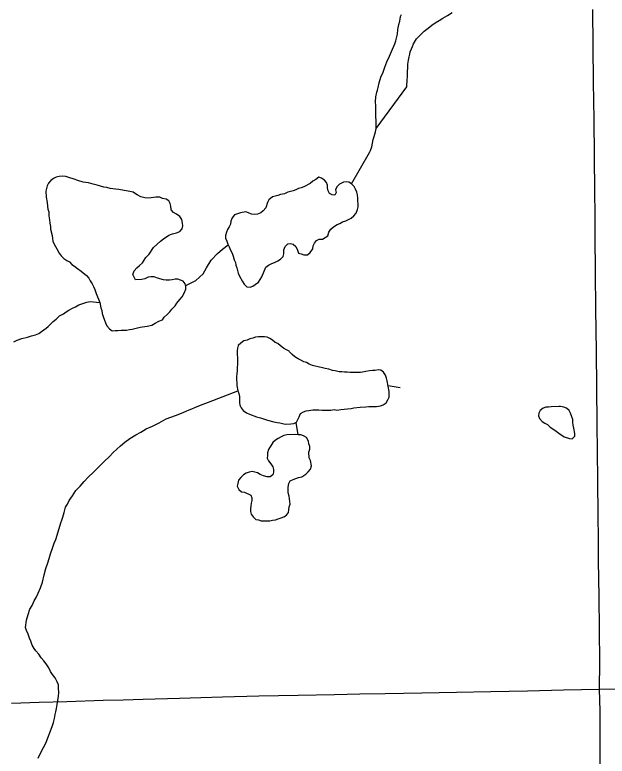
# Model space of a CAD drawing. Extents: x 103424 to 286016, y 38711 to 110967.
# Drawn here: x 139139 to 141824, y 63924 to 67287 of the extents above; entities that cross this region are included whole.
import ezdxf

# ---------------------------------------------------------------- set-up
doc = ezdxf.new("R2010")
doc.units = 0
for name, color, linetype in [('GM_X_County_Road', 7, 'Continuous'), ('GM_X_Minor_Lake', 7, 'Continuous'), ('GM_X_Minor_River', 7, 'Continuous'), ('GM_X_Township_Road', 7, 'Continuous')]:
    doc.layers.add(name, color=color, linetype=linetype)

msp = doc.modelspace()

# ---------------------------------------------------------------- linework, layer by layer
at = {"layer": 'GM_X_County_Road'}
for points in [[(141789.1, 64227.5), (141789.8, 64349.8), (141788.3, 64498.1), (141786.8, 64646.4), (141785.1, 64811.5), (141784.1, 64912.2), (141783, 65013), (141781.1, 65178), (141779.7, 65304.9), (141778.2, 65431.7), (141776.6, 65596.8), (141774.9, 65761.8), (141773.9, 65857), (141773, 65952.2), (141771.3, 66117.2), (141769.7, 66282.3), (141768.7, 66382.1), (141767.7, 66481.8), (141765.9, 66646.9), (141764.1, 66812), (141763.2, 66896.6), (141762.3, 66981.3), (141760.6, 67146.3), (141759, 67311.4)], [(141792.3, 63882.6), (141791.9, 63987), (141791.4, 64128.4), (141789.1, 64227.5)]]:
    msp.add_lwpolyline(points, dxfattribs=at)
at = {"layer": 'GM_X_Minor_Lake'}
for points in [[(139675.3, 66482.8), (139653.1, 66486.2), (139634.9, 66490), (139610.7, 66493.7), (139594.5, 66495.5), (139570.3, 66499.2), (139556.1, 66503.1), (139542, 66504.9), (139511.6, 66514.6), (139493.4, 66518.4), (139473.2, 66524.2), (139449, 66527.9), (139424.7, 66535.7), (139408.5, 66541.5), (139384.2, 66549.2), (139370, 66553.1), (139355.9, 66554.9), (139339.8, 66552.7), (139325.7, 66550.5), (139313.7, 66544.3), (139301.7, 66536), (139291.7, 66523.8), (139285.8, 66511.6), (139282, 66499.5), (139280.1, 66487.3), (139280.4, 66459.1), (139284.8, 66435), (139287, 66418.8), (139289.2, 66404.8), (139293.3, 66392.7), (139293.6, 66374.6), (139295.8, 66356.4), (139298, 66342.3), (139300.2, 66326.2), (139300.4, 66314.1), (139308.8, 66286), (139308.9, 66271.9), (139311.1, 66259.8), (139317.3, 66245.8), (139329.7, 66225.8), (139340, 66205.7), (139348.2, 66193.7), (139360.5, 66181.8), (139374.7, 66171.9), (139386.9, 66166), (139397.1, 66154), (139409.3, 66146.1), (139423.5, 66136.2)], [(140541.8, 66536.3), (140529.5, 66546.2), (140517.3, 66550.1), (140503.3, 66539.8), (140489.3, 66531.6), (140477.4, 66521.3), (140449.3, 66506.8), (140437.3, 66502.6), (140425.2, 66498.5), (140413.2, 66492.2), (140401.1, 66488), (140389.1, 66485.9), (140377, 66481.7), (140361, 66475.4), (140342.9, 66471.1), (140330.8, 66466.9), (140318.8, 66464.8), (140306.7, 66460.6), (140290.7, 66448.3), (140284.8, 66436.1), (140277.1, 66411.8), (140265.1, 66397.5), (140253.2, 66389.3), (140239.1, 66383), (140225, 66380.8), (140210.9, 66382.7), (140198.7, 66388.5), (140186.6, 66392.4), (140162.4, 66388.1), (140134.3, 66379.6), (140124.4, 66365.4), (140118.5, 66351.2)], [(140424.8, 66206), (140436.9, 66202.1), (140449.1, 66198.2), (140465.2, 66198.4), (140477.2, 66208.7), (140489, 66225), (140490.9, 66239.1), (140496.8, 66251.3), (140506.7, 66263.5), (140518.8, 66269.7), (140532.9, 66269.9), (140544.9, 66276.1), (140556.9, 66284.4), (140562.7, 66300.6), (140570.6, 66314.8), (140582.6, 66325), (140600.6, 66335.4), (140612.7, 66339.6), (140624.7, 66347.8), (140638.7, 66352), (140662.8, 66364.4), (140674.7, 66374.7), (140686.7, 66386.9), (140692.5, 66403.2), (140694.4, 66415.3), (140693.9, 66455.6), (140691.7, 66469.7), (140689.6, 66481.8), (140683.3, 66495.8), (140677.1, 66507.8), (140664.9, 66519.8), (140652.7, 66527.7), (140640.6, 66529.5), (140628.5, 66527.4), (140610.5, 66519.1), (140598.5, 66506.8), (140592.6, 66492.6), (140594.8, 66480.5), (140588.9, 66468.3), (140576.8, 66470.2), (140564.6, 66476.1), (140558.4, 66488.1), (140556.2, 66502.2), (140556.1, 66514.3), (140551.9, 66526.3), (140541.8, 66536.3)], [(139580.2, 65853.9), (139594.3, 65854.1), (139606.4, 65854.2), (139620.5, 65856.4), (139644.7, 65856.7), (139658.8, 65858.9), (139670.9, 65861.1), (139707, 65869.7), (139739.2, 65874.1), (139759.4, 65878.4), (139775.4, 65888.7), (139791.4, 65897), (139807.5, 65903.3), (139815.4, 65915.5), (139829.3, 65927.8), (139841.3, 65940), (139851.2, 65952.3), (139865.1, 65966.6), (139873.1, 65978.8), (139887, 65995.1), (139896.9, 66007.3), (139906.8, 66023.6), (139914.6, 66041.9), (139914.5, 66054), (139910.3, 66066), (139902.1, 66078), (139889.9, 66083.9), (139877.8, 66087.8), (139865.7, 66087.6), (139851.6, 66085.4), (139839.5, 66083.2), (139825.4, 66083), (139813.3, 66084.9), (139785, 66092.6), (139770.8, 66098.5), (139754.7, 66098.3), (139742.6, 66096.1), (139728.5, 66089.8), (139714.5, 66085.6), (139686.3, 66085.2), (139673.9, 66109.3), (139679.7, 66125.5), (139691.6, 66139.8), (139703.6, 66150), (139717.6, 66162.3), (139733.4, 66186.7), (139747.3, 66201), (139767.1, 66231.5), (139799.1, 66260.2), (139813, 66270.5), (139837, 66286.9), (139853.1, 66293.2), (139871.2, 66297.5), (139887.2, 66303.7), (139897.2, 66316), (139901, 66330.1), (139898.9, 66342.2), (139896.6, 66358.3), (139886.4, 66372.3), (139872.2, 66382.2), (139858, 66390.1), (139847.7, 66402.1), (139845.5, 66418.2), (139843.3, 66430.2), (139837.1, 66442.3), (139825, 66450.2), (139808.8, 66454), (139796.6, 66459.9), (139778.5, 66459.6), (139756.3, 66457.3), (139742.2, 66455.1), (139728.1, 66457), (139709.9, 66460.8), (139693.6, 66470.6), (139681.5, 66478.5), (139675.3, 66482.8)], [(140118.5, 66351.2), (140116.7, 66337), (140110.8, 66324.9), (140102.9, 66312.6), (140099, 66300.5), (140093.1, 66286.3), (140093.3, 66274.2), (140099.5, 66260.2), (140103.7, 66246.1), (140109.9, 66234.1), (140116.1, 66220), (140124.3, 66206), (140128.5, 66192), (140132.8, 66175.9), (140139, 66163.8), (140141.1, 66151.8), (140145.3, 66139.7), (140147.5, 66127.6), (140151.7, 66115.6), (140157.9, 66101.6), (140170.3, 66077.5), (140178.5, 66065.5), (140190.7, 66053.6), (140204.9, 66051.8), (140216.9, 66055.9), (140228.9, 66064.2), (140242.9, 66074.4), (140258.7, 66098.9), (140276.3, 66141.5), (140288.3, 66151.7), (140300.3, 66157.9), (140318.4, 66164.2), (140330.4, 66170.4), (140342.4, 66178.6), (140354.4, 66190.9), (140358.3, 66203.1), (140358, 66221.2), (140363.9, 66235.4), (140375.9, 66247.7), (140387.9, 66249.9), (140400.1, 66246), (140412.3, 66236.1), (140420.6, 66220), (140424.8, 66206)], [(139423.5, 66136.2), (139439.8, 66124.3), (139464.2, 66104.5), (139474.5, 66092.5), (139480.7, 66080.5), (139488.9, 66066.5), (139495.1, 66054.5), (139501.3, 66040.4), (139507.6, 66022.4), (139513.8, 66008.3), (139518, 65996.3), (139524.2, 65982.2), (139528.5, 65958.1), (139532.7, 65946), (139534.9, 65932), (139539.1, 65917.9), (139545.3, 65901.8), (139549.5, 65889.8), (139555.8, 65875.7), (139568, 65861.8), (139580.2, 65853.9)], [(140270.1, 65826.7), (140256, 65826.5), (140243.9, 65826.3), (140229.8, 65824.1), (140217.8, 65819.9), (140203.7, 65817.8), (140191.7, 65811.5), (140177.6, 65807.3), (140163.6, 65797), (140151.6, 65786.8), (140147.8, 65774.6), (140145.9, 65762.5), (140146.1, 65746.4), (140148.3, 65730.3), (140148.6, 65704.1), (140146.8, 65685.9), (140147, 65671.8), (140145.2, 65657.6), (140143.3, 65645.5), (140143.5, 65631.4), (140145.6, 65619.3), (140145.8, 65605.2), (140150.1, 65581), (140154.3, 65569), (140156.5, 65554.9), (140156.8, 65528.7), (140159, 65516.6), (140165.2, 65504.6), (140173.4, 65492.6), (140189.7, 65480.7), (140201.8, 65474.8), (140234.2, 65463.1), (140252.4, 65459.3), (140284.8, 65447.7), (140313.2, 65440), (140327.3, 65438.1), (140339.4, 65436.3), (140351.6, 65432.4), (140363.7, 65430.5), (140389.9, 65430.9), (140404, 65433.1), (140416, 65439.3), (140427.8, 65463.7), (140433.7, 65477.9), (140447.7, 65486.1), (140459.7, 65490.3), (140471.8, 65492.5), (140489.9, 65494.7), (140516.1, 65495.1), (140532.3, 65493.3), (140570.6, 65493.8), (140586.7, 65496), (140598.8, 65494.2), (140616.9, 65496.4), (140631, 65498.6), (140647.1, 65498.8), (140663.2, 65501.1), (140675.3, 65503.3), (140703.5, 65507.7), (140729.7, 65508)], [(140382.4, 65760.4), (140369.6, 65767.5), (140357.4, 65775.4), (140343.2, 65785.3), (140331, 65795.2), (140318.8, 65801.1), (140306.6, 65811), (140294.4, 65818.9), (140282.2, 65824.8), (140270.1, 65826.7)], [(140729.7, 65508), (140743.8, 65510.2), (140778.1, 65510.7), (140796.2, 65512.9), (140808.2, 65517.1), (140822.2, 65527.4), (140830.1, 65539.6), (140836, 65551.8), (140835.7, 65578), (140827, 65626.3), (140822.9, 65638.3), (140818.7, 65652.4), (140810.4, 65666.4), (140798.2, 65674.3), (140786.1, 65676.2), (140772, 65674), (140759.9, 65673.8), (140745.9, 65671.6), (140729.7, 65669.4), (140705.6, 65665), (140659.2, 65664.4), (140645.1, 65666.2), (140633, 65666.1), (140620.9, 65667.9), (140608.8, 65667.8), (140590.6, 65671.6), (140578.5, 65673.4), (140562.3, 65679.3), (140546.1, 65683.1), (140534, 65684.9), (140513.7, 65690.7), (140499.6, 65692.6), (140487.4, 65696.4), (140473.3, 65702.3), (140461.1, 65710.2), (140449, 65712.1), (140434.7, 65719.9), (140422.6, 65725.8), (140408.3, 65735.7), (140396.1, 65745.7), (140383.9, 65757.6), (140382.4, 65760.4)], [(141604.6, 65509.5), (141570.5, 65509), (141558.4, 65506.9), (141546.3, 65506.7), (141534.3, 65502.5), (141520.3, 65492.2), (141514.4, 65480.1), (141512.5, 65467.9), (141516.7, 65455.9), (141529, 65441.9), (141541.2, 65434), (141553.3, 65428.1), (141565.6, 65416.2), (141577.8, 65408.3), (141592, 65398.4), (141604.2, 65388.5), (141628.6, 65372.6), (141652.9, 65364.9), (141665, 65363)], [(141665, 65363), (141677, 65375.3), (141676.8, 65387.4), (141672.5, 65411.5), (141670.3, 65425.6), (141668.1, 65437.7), (141668, 65451.8), (141663.8, 65463.9), (141657.5, 65479.9), (141651.3, 65492), (141639.1, 65501.9), (141627, 65507.8), (141612.8, 65509.6), (141604.6, 65509.5)], [(140387, 65172.7), (140401, 65178.9), (140413.1, 65183.1), (140425.1, 65187.3), (140439.2, 65191.5), (140457.2, 65203.8), (140469.2, 65214.1), (140479.1, 65226.3), (140483, 65240.5), (140478.6, 65264.6), (140472.4, 65276.7), (140472.1, 65302.9), (140476, 65317), (140475.8, 65329.2), (140471.6, 65341.2), (140469.5, 65353.3), (140461.2, 65369.3), (140447, 65377.2), (140434.9, 65381.1), (140422.8, 65380.9), (140410.6, 65382.8), (140372.3, 65382.3), (140358.3, 65378), (140346.3, 65371.8), (140332.2, 65365.6), (140320.2, 65357.4), (140308.2, 65347.1), (140288.5, 65314.5)], [(140288.5, 65314.5), (140284.6, 65300.4), (140284.8, 65288.3), (140282.9, 65276.2), (140289.1, 65264.2), (140299.4, 65250.2), (140307.6, 65236.1), (140311.8, 65224.1), (140311.9, 65212), (140308, 65199.9), (140296, 65191.6), (140281.9, 65191.4), (140265.7, 65195.3), (140251.6, 65201.1), (140239.4, 65209), (140227.2, 65212.9), (140215.1, 65214.8), (140201, 65212.6), (140187, 65208.3), (140175, 65200.1), (140163, 65187.8), (140153.1, 65175.6), (140149.2, 65161.4), (140147.3, 65149.3), (140153.6, 65133.3), (140165.8, 65123.3), (140180, 65121.5), (140208.3, 65107.8), (140212.5, 65095.7), (140212.7, 65083.6), (140210.8, 65071.5), (140208.9, 65059.4), (140207.1, 65045.2), (140207.3, 65033.1), (140209.4, 65021), (140219.6, 65009.1), (140231.9, 64997.1), (140244, 64995.3), (140256.1, 64991.4), (140294.5, 64991.9), (140306.5, 64994.1), (140320.6, 64996.3), (140332.6, 65000.5), (140346.7, 65004.7), (140358.8, 65008.9), (140370.8, 65017.1), (140378.7, 65029.3), (140380.5, 65041.4), (140382.4, 65055.6), (140386.3, 65067.8), (140386.1, 65079.8), (140381.8, 65104), (140377.6, 65118.1), (140377.3, 65144.3), (140381.1, 65160.5), (140387, 65172.7)]]:
    msp.add_lwpolyline(points, dxfattribs=at)
at = {"layer": 'GM_X_Minor_River'}
for p, q in [((140830.8, 65605.2), (140885.3, 65596.4)), ((140411.9, 65437.2), (140421.6, 65381.1))]:
    msp.add_line(p, q, dxfattribs=at)
for points in [[(140776.8, 66771.6), (140916.3, 66960.4), (140916, 66972.5), (140917.9, 66982.7), (140917.6, 66992.7), (140919.4, 67004.9), (140919.1, 67019), (140918.8, 67031.1), (140920.6, 67045.3), (140920.2, 67063.5), (140923.8, 67081.7), (140925.5, 67095.9), (140929.3, 67108.1), (140931.1, 67118.2), (140936.9, 67132.5), (140940.7, 67142.7), (140946.5, 67154.9), (140960.2, 67177.4), (140978, 67196), (140993.8, 67212.5), (141011.7, 67227), (141029.6, 67239.5), (141043.5, 67249.9), (141061.5, 67260.4), (141079.5, 67270.9), (141099.4, 67283.4), (141121.3, 67298)], [(140664.9, 66519.8), (140746.8, 66661.9), (140750.7, 66672.1), (140756.4, 66688.4), (140760.1, 66704.6), (140763.8, 66720.9), (140767.5, 66735.1), (140771.3, 66745.3), (140773.1, 66755.4), (140776.8, 66771.6), (140776.4, 66789.8), (140776.1, 66805.9), (140775.7, 66826.1), (140775.2, 66846.3), (140774.6, 66874.6), (140774.2, 66892.7), (140775.8, 66915), (140779.4, 66935.2), (140783.2, 66945.4), (140785, 66957.6), (140790.6, 66977.9), (140798.1, 67004.3), (140807.8, 67026.7), (140815.4, 67049.1), (140825, 67073.5), (140836.5, 67100), (140846.2, 67120.4), (140861.6, 67155.1), (140865.4, 67169.3), (140869.1, 67181.5), (140872.8, 67199.7), (140874.4, 67220), (140880, 67242.3), (140883.7, 67258.5), (140887.3, 67278.8), (140891.1, 67289)], [(139912.7, 66059), (139914.5, 66058.8), (139958.8, 66081.1), (139993.1, 66111.4), (140007.2, 66139.7), (140029.4, 66174), (140057.6, 66204.3), (140079.8, 66224.5), (140105.3, 66243)], [(139134, 65803.1), (139150, 65811.5), (139170.1, 65818), (139196.2, 65824.6), (139214.3, 65831.1), (139232.4, 65835.5), (139248.4, 65841.9), (139260.4, 65850.3), (139270.3, 65858.6), (139280.3, 65864.8), (139290.2, 65873.1), (139300.1, 65883.4), (139312, 65895.8), (139325.9, 65906.2), (139341.7, 65920.7), (139359.7, 65931.2), (139371.7, 65939.5), (139383.6, 65947.8), (139399.6, 65956.3), (139413.6, 65962.6), (139429.6, 65971), (139447.7, 65977.5), (139465.7, 65983.9), (139479.8, 65986.3), (139524.2, 65982.2)], [(139245, 63915.6), (139256.6, 63940.1), (139268.3, 63962.6), (139280, 63983), (139308.7, 64058.4), (139314.3, 64076.6), (139318, 64094.9), (139321.7, 64113.2), (139325.4, 64125.3), (139327.2, 64139.5), (139330.8, 64157.8), (139334.4, 64178), (139336.1, 64194.2), (139337.7, 64212.4), (139337.3, 64232.6), (139337, 64246.8), (139330.6, 64260.7), (139322.2, 64278.7), (139309.7, 64294.6), (139301.3, 64308.6), (139292.9, 64324.5), (139280.4, 64342.4), (139270, 64356.3), (139257.6, 64370.2), (139247.1, 64386.1), (139234.6, 64402), (139226.3, 64411.9), (139217.9, 64427.9), (139211.5, 64445.9), (139205.1, 64459.9), (139198.7, 64478), (139192.3, 64494), (139187.9, 64508), (139191.3, 64540.4), (139198.8, 64566.8), (139206.4, 64591.2), (139218.1, 64607.6), (139225.8, 64628), (139235.5, 64644.3), (139245.3, 64662.7), (139254.8, 64687.1), (139264.4, 64713.6), (139271.8, 64746.1), (139279.3, 64774.5), (139288.8, 64800.9), (139294.4, 64821.3), (139300.1, 64841.6), (139309.6, 64868), (139317.2, 64890.4), (139325, 64906.7), (139330.6, 64927), (139347.6, 64981.9), (139351.4, 64994.1), (139357.1, 65008.4), (139362.8, 65028.7), (139368.3, 65053), (139378.1, 65067.4), (139385.9, 65083.7), (139399.6, 65104.2), (139415.2, 65128.8), (139435, 65149.4), (139452.7, 65170), (139472.5, 65190.6), (139494.3, 65211.3), (139514.1, 65229.9), (139527.9, 65244.3), (139543.8, 65260.8), (139567.5, 65283.5), (139585.3, 65302.1), (139601.2, 65316.6), (139617.1, 65331), (139636.9, 65347.6), (139660.8, 65364.3), (139686.7, 65381), (139710.7, 65393.6), (139734.7, 65408.3), (139762.7, 65421), (139792.7, 65435.8), (139824.6, 65454.7), (139866.7, 65469.7), (139894.8, 65480.4), (139914.8, 65488.9), (139928.9, 65495.3), (139940.9, 65499.6), (139954.9, 65506), (139973, 65512.4), (139993, 65520.9), (140017.1, 65529.5), (140150.1, 65581)]]:
    msp.add_lwpolyline(points, dxfattribs=at)
at = {"layer": 'GM_X_Township_Road'}
for points in [[(141789.1, 64227.5), (141934.1, 64231.2), (142079.2, 64234.9), (142244.2, 64239.1), (142409.2, 64243.3), (142510.8, 64245.9), (142612.4, 64248.5), (142777.4, 64252.8), (142939.9, 64257), (143102.3, 64261.2), (143267.3, 64265.7), (143402.5, 64269.4), (143537.8, 64273.2), (143700.4, 64276.3), (143863, 64279.4), (144015, 64280.7), (144167.1, 64282), (144332, 64286.4), (144434.2, 64289)], [(139123.8, 64165), (139249.1, 64168.7), (139374.4, 64172.4), (139539.4, 64177.3), (139629.7, 64179.9), (139720, 64182.6), (139885, 64187.7), (139982.2, 64190.8), (140079.5, 64193.8), (140244.5, 64197), (140333.9, 64198.8), (140423.4, 64200.6), (140588.4, 64203.8), (140703.3, 64206.1), (140818.2, 64208.3), (140983.2, 64211.6), (141140.1, 64214.7), (141297, 64217.8), (141462, 64221), (141625.5, 64224.3), (141789.1, 64227.5)]]:
    msp.add_lwpolyline(points, dxfattribs=at)

doc.saveas('drawing.dxf')
